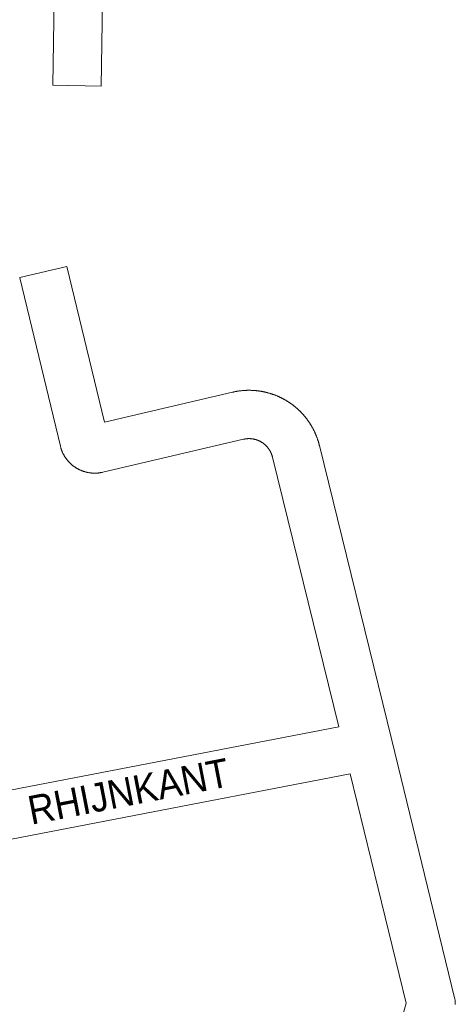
# Paper-space layout 'Layout1' of a CAD drawing. Header units: metres. Extents: x 123097 to 144122, y 392739 to 407589.
# Tile 469 of 510: x 138006 to 138124, y 400485 to 400750. Entities that reach past the tile are written whole.
import ezdxf
from ezdxf.enums import TextEntityAlignment as Align

# ---------------------------------------------------------------- set-up
doc = ezdxf.new("R2010")
doc.units = ezdxf.units.M
doc.header["$MEASUREMENT"] = 0
doc.layers.add('gs-anno-wegen algemeen tekst', color=7, linetype='Continuous', lineweight=0)
doc.layers.add('gs-knt-wegen algemeen', color=7, linetype='Continuous', lineweight=0)
doc.styles.add('Style-Arial', font='arial.ttf')

psp = doc.layouts.get("Layout1")

# ---------------------------------------------------------------- linework, layer by layer
at = {"layer": 'gs-knt-wegen algemeen', "color": 7, "linetype": 'Continuous', "flags": 128}
for points in [[(138029.541, 400812.207), (138028.27, 400732.113, -0.3545097), (138028.261, 400732.104), (138015.261, 400732.31, -0.3545096), (138015.252, 400732.319), (138016.634, 400819.437)], [(137966.899, 400535.315), (138092.235, 400559.489), (138074.384, 400632.171), (138074.383, 400632.174), (138074.364, 400632.251), (138074.344, 400632.328), (138074.322, 400632.404), (138074.3, 400632.48), (138074.277, 400632.556), (138074.253, 400632.631), (138074.228, 400632.707), (138074.203, 400632.781), (138074.176, 400632.856), (138074.148, 400632.93), (138074.12, 400633.004), (138074.091, 400633.077), (138074.06, 400633.15), (138074.029, 400633.223), (138073.997, 400633.296), (138073.964, 400633.367), (138073.93, 400633.439), (138073.895, 400633.51), (138073.86, 400633.581), (138073.824, 400633.651), (138073.786, 400633.721), (138073.748, 400633.79), (138073.709, 400633.859), (138073.67, 400633.927), (138073.629, 400633.995), (138073.587, 400634.063), (138073.545, 400634.13), (138073.502, 400634.196), (138073.458, 400634.262), (138073.413, 400634.327), (138073.368, 400634.392), (138073.322, 400634.456), (138073.275, 400634.52), (138073.227, 400634.583), (138073.178, 400634.645), (138073.129, 400634.707), (138073.079, 400634.768), (138073.028, 400634.829), (138072.976, 400634.889), (138072.924, 400634.948), (138072.871, 400635.007), (138072.817, 400635.065), (138072.763, 400635.123), (138072.708, 400635.179), (138072.652, 400635.235), (138072.595, 400635.291), (138072.538, 400635.346), (138072.481, 400635.399), (138072.422, 400635.453), (138072.363, 400635.505), (138072.303, 400635.558), (138072.243, 400635.608), (138072.182, 400635.659), (138072.12, 400635.708), (138072.058, 400635.757), (138071.995, 400635.805), (138071.932, 400635.853), (138071.868, 400635.899), (138071.803, 400635.945), (138071.738, 400635.99), (138071.673, 400636.034), (138071.606, 400636.078), (138071.539, 400636.121), (138071.473, 400636.162), (138071.405, 400636.203), (138071.336, 400636.243), (138071.268, 400636.283), (138071.199, 400636.321), (138071.129, 400636.359), (138071.059, 400636.395), (138070.988, 400636.431), (138070.918, 400636.466), (138070.846, 400636.5), (138070.774, 400636.534), (138070.702, 400636.566), (138070.63, 400636.598), (138070.557, 400636.628), (138070.483, 400636.658), (138070.409, 400636.687), (138070.336, 400636.715), (138070.261, 400636.742), (138070.186, 400636.768), (138070.111, 400636.793), (138070.037, 400636.818), (138069.961, 400636.841), (138069.885, 400636.864), (138069.808, 400636.885), (138069.733, 400636.906), (138069.656, 400636.925), (138069.579, 400636.944), (138069.501, 400636.962), (138069.425, 400636.979), (138069.347, 400636.995), (138069.269, 400637.01), (138069.191, 400637.024), (138069.114, 400637.037), (138069.035, 400637.049), (138068.957, 400637.06), (138068.878, 400637.07), (138068.8, 400637.08), (138068.721, 400637.088), (138068.642, 400637.095), (138068.563, 400637.102), (138068.485, 400637.107), (138068.405, 400637.112), (138068.326, 400637.115), (138068.247, 400637.118), (138068.168, 400637.119), (138068.089, 400637.12), (138068.01, 400637.119), (138067.93, 400637.118), (138067.852, 400637.116), (138067.773, 400637.113), (138067.693, 400637.108), (138067.614, 400637.103), (138067.536, 400637.097), (138067.457, 400637.09), (138067.378, 400637.082), (138067.299, 400637.073), (138067.221, 400637.063), (138067.143, 400637.052), (138067.064, 400637.04), (138066.986, 400637.027), (138066.909, 400637.013), (138066.831, 400636.998), (138066.753, 400636.983), (138066.676, 400636.966), (138066.599, 400636.949), (138028.688, 400628.067), (138028.683, 400628.065), (138028.569, 400628.04), (138028.456, 400628.015), (138028.341, 400627.992), (138028.228, 400627.971), (138028.113, 400627.951), (138027.998, 400627.932), (138027.883, 400627.915), (138027.769, 400627.899), (138027.653, 400627.884), (138027.538, 400627.871), (138027.422, 400627.859), (138027.307, 400627.849), (138027.191, 400627.84), (138027.074, 400627.833), (138026.958, 400627.826), (138026.843, 400627.822), (138026.726, 400627.819), (138026.61, 400627.817), (138026.493, 400627.816), (138026.378, 400627.817), (138026.262, 400627.82), (138026.145, 400627.824), (138026.029, 400627.829), (138025.914, 400627.836), (138025.798, 400627.844), (138025.681, 400627.853), (138025.565, 400627.864), (138025.451, 400627.877), (138025.335, 400627.89), (138025.22, 400627.906), (138025.104, 400627.922), (138024.99, 400627.94), (138024.876, 400627.96), (138024.761, 400627.98), (138024.647, 400628.003), (138024.534, 400628.026), (138024.42, 400628.051), (138024.306, 400628.078), (138024.193, 400628.105), (138024.082, 400628.134), (138023.969, 400628.165), (138023.857, 400628.197), (138023.746, 400628.23), (138023.636, 400628.264), (138023.525, 400628.3), (138023.414, 400628.338), (138023.305, 400628.376), (138023.196, 400628.416), (138023.087, 400628.457), (138022.979, 400628.5), (138022.871, 400628.544), (138022.765, 400628.589), (138022.658, 400628.636), (138022.552, 400628.684), (138022.446, 400628.733), (138022.343, 400628.783), (138022.238, 400628.835), (138022.134, 400628.888), (138022.031, 400628.942), (138021.93, 400628.997), (138021.828, 400629.054), (138021.727, 400629.112), (138021.627, 400629.172), (138021.529, 400629.231), (138021.43, 400629.293), (138021.332, 400629.356), (138021.235, 400629.42), (138021.139, 400629.485), (138021.043, 400629.551), (138020.949, 400629.619), (138020.855, 400629.688), (138020.762, 400629.757), (138020.67, 400629.828), (138020.579, 400629.9), (138020.488, 400629.974), (138020.399, 400630.047), (138020.311, 400630.123), (138020.223, 400630.2), (138020.136, 400630.277), (138020.051, 400630.355), (138019.966, 400630.435), (138019.882, 400630.516), (138019.799, 400630.597), (138019.718, 400630.679), (138019.637, 400630.763), (138019.557, 400630.848), (138019.479, 400630.934), (138019.402, 400631.02), (138019.325, 400631.107), (138019.249, 400631.196), (138019.175, 400631.285), (138019.102, 400631.375), (138019.03, 400631.466), (138018.958, 400631.558), (138018.888, 400631.651), (138018.82, 400631.744), (138018.752, 400631.839), (138018.686, 400631.935), (138018.62, 400632.031), (138018.556, 400632.127), (138018.493, 400632.225), (138018.431, 400632.324), (138018.371, 400632.423), (138018.312, 400632.522), (138018.254, 400632.623), (138018.197, 400632.725), (138018.141, 400632.827), (138018.087, 400632.929), (138018.034, 400633.033), (138017.982, 400633.137), (138017.931, 400633.242), (138017.882, 400633.346), (138017.834, 400633.452), (138017.787, 400633.559), (138017.742, 400633.666), (138017.698, 400633.773), (138017.655, 400633.881), (138017.613, 400633.99), (138017.573, 400634.099), (138017.535, 400634.208), (138017.497, 400634.318), (138017.461, 400634.429), (138017.426, 400634.54), (138017.393, 400634.651), (138017.361, 400634.763), (138017.33, 400634.875), (138017.301, 400634.988), (138017.273, 400635.1), (138006.367, 400680.476, -0.3683931), (138006.374, 400680.487), (138019.016, 400683.525, -0.3683922), (138019.027, 400683.518)]]:
    psp.add_lwpolyline(points, format="xyb", dxfattribs=at)
for points in [[(138019.027, 400683.518), (138029.116, 400641.54), (138063.629, 400649.625), (138063.745, 400649.652), (138063.862, 400649.678), (138063.978, 400649.704), (138064.095, 400649.729), (138064.212, 400649.753), (138064.329, 400649.776), (138064.446, 400649.798), (138064.56, 400649.82), (138064.678, 400649.841), (138064.795, 400649.861), (138064.913, 400649.881), (138065.031, 400649.9), (138065.148, 400649.918), (138065.266, 400649.936), (138065.384, 400649.953), (138065.5, 400649.969), (138065.618, 400649.984), (138065.737, 400649.999), (138065.855, 400650.013), (138065.974, 400650.026), (138066.092, 400650.038), (138066.211, 400650.05), (138066.33, 400650.061), (138066.446, 400650.071), (138066.565, 400650.081), (138066.684, 400650.09), (138066.803, 400650.098), (138066.922, 400650.105), (138067.041, 400650.112), (138067.16, 400650.118), (138067.279, 400650.123), (138067.395, 400650.128), (138067.515, 400650.132), (138067.634, 400650.135), (138067.753, 400650.137), (138067.872, 400650.139), (138067.991, 400650.139), (138068.111, 400650.14), (138068.23, 400650.139), (138068.347, 400650.138), (138068.466, 400650.136), (138068.585, 400650.133), (138068.704, 400650.13), (138068.823, 400650.125), (138068.943, 400650.121), (138069.062, 400650.115), (138069.181, 400650.109), (138069.297, 400650.102), (138069.416, 400650.094), (138069.535, 400650.085), (138069.654, 400650.076), (138069.773, 400650.066), (138069.892, 400650.055), (138070.01, 400650.044), (138070.129, 400650.032), (138070.245, 400650.019), (138070.364, 400650.006), (138070.482, 400649.991), (138070.6, 400649.976), (138070.718, 400649.96), (138070.837, 400649.944), (138070.954, 400649.927), (138071.072, 400649.909), (138071.188, 400649.891), (138071.305, 400649.871), (138071.423, 400649.851), (138071.54, 400649.83), (138071.658, 400649.809), (138071.775, 400649.787), (138071.892, 400649.764), (138072.009, 400649.74), (138072.123, 400649.716), (138072.239, 400649.691), (138072.356, 400649.665), (138072.472, 400649.639), (138072.588, 400649.612), (138072.704, 400649.584), (138072.82, 400649.555), (138072.935, 400649.526), (138073.048, 400649.496), (138073.164, 400649.466), (138073.279, 400649.434), (138073.394, 400649.402), (138073.508, 400649.369), (138073.623, 400649.336), (138073.737, 400649.301), (138073.851, 400649.267), (138073.962, 400649.232), (138074.076, 400649.195), (138074.189, 400649.158), (138074.302, 400649.121), (138074.415, 400649.082), (138074.528, 400649.043), (138074.64, 400649.004), (138074.752, 400648.963), (138074.862, 400648.923), (138074.974, 400648.881), (138075.085, 400648.839), (138075.196, 400648.795), (138075.307, 400648.751), (138075.418, 400648.707), (138075.528, 400648.662), (138075.638, 400648.616), (138075.746, 400648.57), (138075.855, 400648.523), (138075.964, 400648.475), (138076.073, 400648.427), (138076.182, 400648.378), (138076.29, 400648.328), (138076.398, 400648.277), (138076.506, 400648.226), (138076.611, 400648.175), (138076.718, 400648.123), (138076.825, 400648.07), (138076.931, 400648.016), (138077.037, 400647.962), (138077.143, 400647.906), (138077.249, 400647.851), (138077.354, 400647.794), (138077.456, 400647.739), (138077.561, 400647.681), (138077.665, 400647.623), (138077.768, 400647.564), (138077.872, 400647.504), (138077.975, 400647.444), (138078.077, 400647.383), (138078.179, 400647.322), (138078.279, 400647.261), (138078.377, 400647.2), (138078.381, 400647.198), (138078.384, 400647.196), (138078.482, 400647.135), (138078.582, 400647.071), (138078.683, 400647.007), (138078.782, 400646.942), (138078.882, 400646.876), (138078.981, 400646.81), (138079.078, 400646.744), (138079.176, 400646.677), (138079.274, 400646.609), (138079.371, 400646.54), (138079.468, 400646.471), (138079.565, 400646.401), (138079.661, 400646.33), (138079.757, 400646.259), (138079.85, 400646.189), (138079.945, 400646.117), (138080.039, 400646.044), (138080.133, 400645.971), (138080.227, 400645.897), (138080.32, 400645.822), (138080.413, 400645.747), (138080.505, 400645.671), (138080.595, 400645.597), (138080.686, 400645.52), (138080.777, 400645.443), (138080.867, 400645.365), (138080.957, 400645.286), (138081.046, 400645.207), (138081.135, 400645.128), (138081.223, 400645.048), (138081.309, 400644.969), (138081.397, 400644.888), (138081.484, 400644.806), (138081.57, 400644.724), (138081.656, 400644.641), (138081.741, 400644.558), (138081.826, 400644.474), (138081.91, 400644.39), (138081.993, 400644.307), (138082.076, 400644.222), (138082.159, 400644.136), (138082.241, 400644.049), (138082.323, 400643.963), (138082.404, 400643.875), (138082.485, 400643.788), (138082.565, 400643.699), (138082.643, 400643.612), (138082.722, 400643.523), (138082.8, 400643.433), (138082.878, 400643.343), (138082.956, 400643.253), (138083.033, 400643.161), (138083.109, 400643.07), (138083.185, 400642.978), (138083.258, 400642.887), (138083.333, 400642.794), (138083.407, 400642.701), (138083.48, 400642.607), (138083.553, 400642.512), (138083.626, 400642.418), (138083.698, 400642.322), (138083.769, 400642.227), (138083.838, 400642.133), (138083.908, 400642.036), (138083.977, 400641.939), (138084.046, 400641.842), (138084.114, 400641.744), (138084.182, 400641.646), (138084.249, 400641.547), (138084.315, 400641.448), (138084.38, 400641.351), (138084.445, 400641.251), (138084.51, 400641.151), (138084.574, 400641.05), (138084.637, 400640.949), (138084.7, 400640.848), (138084.762, 400640.746), (138084.823, 400640.644), (138084.883, 400640.543), (138084.943, 400640.441), (138085.003, 400640.337), (138085.062, 400640.234), (138085.12, 400640.13), (138085.178, 400640.025), (138085.235, 400639.921), (138085.292, 400639.816), (138085.346, 400639.713), (138085.401, 400639.607), (138085.456, 400639.501), (138085.51, 400639.394), (138085.563, 400639.288), (138085.616, 400639.181), (138085.668, 400639.073), (138085.719, 400638.966), (138085.769, 400638.86), (138085.818, 400638.752), (138085.868, 400638.643), (138085.916, 400638.534), (138085.964, 400638.425), (138086.012, 400638.316), (138086.058, 400638.206), (138086.104, 400638.096), (138086.149, 400637.988), (138086.193, 400637.877), (138086.237, 400637.767), (138086.281, 400637.656), (138086.323, 400637.544), (138086.365, 400637.432), (138086.406, 400637.321), (138086.447, 400637.208), (138086.486, 400637.099), (138086.525, 400636.986), (138086.564, 400636.873), (138086.601, 400636.76), (138086.639, 400636.647), (138086.675, 400636.533), (138086.711, 400636.419), (138086.746, 400636.305), (138086.779, 400636.194), (138086.813, 400636.079), (138086.846, 400635.965), (138086.878, 400635.85), (138086.91, 400635.735), (138086.941, 400635.62), (138086.971, 400635.504), (138087, 400635.389), (138087.028, 400635.275), (138106.515, 400555.935), (138123.445, 400486.486), (138123.51, 400486.191), (138123.56, 400485.893), (138123.598, 400485.593), (138123.621, 400485.292), (138123.63, 400484.99), (138123.625, 400484.688)], [(138108.145, 400476.981), (138110.393, 400485.053), (138095.334, 400546.826), (137968.655, 400522.394)]]:
    psp.add_lwpolyline(points, dxfattribs=at)

# ---------------------------------------------------------------- texts
at = {"layer": 'gs-anno-wegen algemeen tekst', "color": 7, "style": 'Style-Arial', "width": 0.909091}
psp.add_text('RHIJNKANT', height=7.7, rotation=11.0178, dxfattribs=at).set_placement((138035.629, 400542.108), align=Align.MIDDLE_CENTER)

doc.saveas('drawing.dxf')
